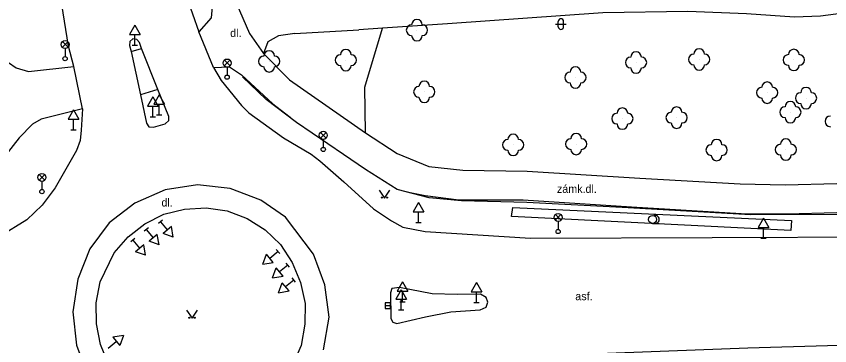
# Model space of a CAD drawing. Extents: x -737812 to -729375, y -1123000 to -1115500.
# Drawn here: x -736374.5 to -736298.3, y -1118850.5 to -1118819.7 of the extents above; entities that cross this region are included whole.
import ezdxf

# ---------------------------------------------------------------- set-up
doc = ezdxf.new("R2010")
doc.units = 0
for name, color, linetype in [('Doplněk polohopisu', 7, 'Continuous'), ('Doplňkové značky', 7, 'Continuous'), ('Hranice - ploty_ zdi', 7, 'Continuous'), ('Komunikace', 7, 'Continuous'), ('Pomocné popisy', 7, 'Continuous'), ('Povr_ zn_ inž_ sítí - el_', 7, 'Continuous'), ('Povr_ zn_ inž_ sítí - kan_', 7, 'Continuous'), ('Zeleň', 7, 'Continuous'), ('Značky druhů pozemků', 7, 'Continuous')]:
    doc.layers.add(name, color=color, linetype=linetype)

msp = doc.modelspace()

# ---------------------------------------------------------------- linework, layer by layer
at = {"layer": 'Doplněk polohopisu'}
msp.add_line((-736348.38, -1118821.28), (-736342.39, -1118820.93), dxfattribs=at)
for points in [[(-736363.74, -1118772.82), (-736362.17, -1118773.42), (-736361.7, -1118774.84), (-736361.12, -1118787.31), (-736360.51, -1118795.46), (-736359.41, -1118805.25), (-736357.89, -1118812.76), (-736356.14, -1118818.76), (-736356.22, -1118819.81), (-736357.38, -1118821.11)], [(-736353.88, -1118818.39), (-736352.63, -1118821.27), (-736351.33, -1118823.14)], [(-736293.6, -1118818.93), (-736299.12, -1118819.65), (-736301.56, -1118819.73), (-736306.07, -1118819.43), (-736311.56, -1118819.22), (-736319.54, -1118819.35), (-736334.08, -1118820.36), (-736340.18, -1118820.78), (-736342.39, -1118820.93)], [(-736348.38, -1118821.28), (-736349.92, -1118821.48), (-736350.93, -1118822.06), (-736351.33, -1118823.14), (-736348.9, -1118825.62), (-736341.77, -1118830.57), (-736338.8, -1118832.51), (-736335.83, -1118833.71), (-736332.65, -1118834.06), (-736326.63, -1118834.17), (-736316.08, -1118834.82), (-736306.66, -1118835.35), (-736302.44, -1118835.43), (-736297.6, -1118835.31)], [(-736356, -1118824.46), (-736354.51, -1118824.4), (-736353.38, -1118825.14), (-736350.47, -1118827.87), (-736348.83, -1118829.09)], [(-736337.89, -1118836.1), (-736336.17, -1118836.45), (-736333.02, -1118836.83), (-736326.99, -1118836.85), (-736316.86, -1118837.49), (-736306.56, -1118838.12), (-736302.32, -1118838.16), (-736297.61, -1118838.04), (-736294.02, -1118837.83)]]:
    msp.add_lwpolyline(points, dxfattribs=at)
at = {"layer": 'Doplňkové značky'}
for p, q in [((-736363.39, -1118820.494), (-736363.89, -1118821.36)), ((-736363.39, -1118820.494), (-736362.89, -1118821.36)), ((-736363.89, -1118821.36), (-736362.89, -1118821.36)), ((-736363.39, -1118822.36), (-736363.39, -1118821.36)), ((-736363.64, -1118822.36), (-736363.14, -1118822.36)), ((-736361.69, -1118827.194), (-736362.19, -1118828.06)), ((-736361.69, -1118827.194), (-736361.19, -1118828.06)), ((-736361.1, -1118827.014), (-736361.6, -1118827.88)), ((-736361.1, -1118827.014), (-736360.6, -1118827.88)), ((-736362.19, -1118828.06), (-736361.19, -1118828.06)), ((-736361.69, -1118829.06), (-736361.69, -1118828.06)), ((-736361.6, -1118827.88), (-736360.6, -1118827.88)), ((-736361.1, -1118828.88), (-736361.1, -1118827.88)), ((-736369.14, -1118828.424), (-736369.64, -1118829.29)), ((-736369.14, -1118828.424), (-736368.64, -1118829.29)), ((-736361.94, -1118829.06), (-736361.44, -1118829.06)), ((-736361.35, -1118828.88), (-736360.85, -1118828.88)), ((-736369.64, -1118829.29), (-736368.64, -1118829.29)), ((-736369.14, -1118830.29), (-736369.14, -1118829.29)), ((-736369.39, -1118830.29), (-736368.89, -1118830.29)), ((-736336.81, -1118837.094), (-736337.31, -1118837.96)), ((-736336.81, -1118837.094), (-736336.31, -1118837.96)), ((-736337.31, -1118837.96), (-736336.31, -1118837.96)), ((-736336.81, -1118838.96), (-736336.81, -1118837.96)), ((-736360.798, -1118838.739), (-736361.182, -1118839.061)), ((-736360.99, -1118838.9), (-736360.347, -1118839.666)), ((-736337.06, -1118838.96), (-736336.56, -1118838.96)), ((-736304.49, -1118838.554), (-736304.99, -1118839.42)), ((-736304.49, -1118838.554), (-736303.99, -1118839.42)), ((-736362.118, -1118839.469), (-736362.502, -1118839.791)), ((-736362.31, -1118839.63), (-736361.667, -1118840.396)), ((-736359.964, -1118839.345), (-736360.73, -1118839.987)), ((-736359.791, -1118840.329), (-736359.964, -1118839.345)), ((-736304.99, -1118839.42), (-736303.99, -1118839.42)), ((-736304.49, -1118840.42), (-736304.49, -1118839.42)), ((-736363.388, -1118840.449), (-736363.772, -1118840.771)), ((-736361.284, -1118840.075), (-736362.05, -1118840.717)), ((-736361.111, -1118841.059), (-736361.284, -1118840.075)), ((-736359.791, -1118840.329), (-736360.73, -1118839.987)), ((-736304.74, -1118840.42), (-736304.24, -1118840.42)), ((-736363.58, -1118840.61), (-736362.937, -1118841.376)), ((-736362.554, -1118841.055), (-736363.32, -1118841.697)), ((-736362.381, -1118842.039), (-736362.554, -1118841.055)), ((-736361.111, -1118841.059), (-736362.05, -1118840.717)), ((-736362.381, -1118842.039), (-736363.32, -1118841.697)), ((-736351.399, -1118842.879), (-736351.057, -1118841.94)), ((-736350.415, -1118842.706), (-736351.057, -1118841.94)), ((-736349.97, -1118841.68), (-736350.736, -1118842.323)), ((-736349.809, -1118841.872), (-736350.131, -1118841.488)), ((-736351.399, -1118842.879), (-736350.415, -1118842.706)), ((-736348.889, -1118843.142), (-736349.211, -1118842.758)), ((-736350.479, -1118844.149), (-736350.137, -1118843.21)), ((-736349.495, -1118843.976), (-736350.137, -1118843.21)), ((-736349.05, -1118842.95), (-736349.816, -1118843.593)), ((-736350.479, -1118844.149), (-736349.495, -1118843.976)), ((-736348.49, -1118844.35), (-736349.256, -1118844.993)), ((-736348.329, -1118844.542), (-736348.651, -1118844.158)), ((-736349.919, -1118845.549), (-736349.577, -1118844.61)), ((-736348.935, -1118845.376), (-736349.577, -1118844.61)), ((-736338.31, -1118844.534), (-736338.81, -1118845.4)), ((-736338.31, -1118844.534), (-736337.81, -1118845.4)), ((-736331.37, -1118844.584), (-736331.87, -1118845.45)), ((-736331.37, -1118844.584), (-736330.87, -1118845.45)), ((-736349.919, -1118845.549), (-736348.935, -1118845.376)), ((-736338.43, -1118845.284), (-736338.93, -1118846.15)), ((-736338.81, -1118845.4), (-736337.81, -1118845.4)), ((-736338.43, -1118845.284), (-736337.93, -1118846.15)), ((-736338.31, -1118846.4), (-736338.31, -1118845.4)), ((-736331.87, -1118845.45), (-736330.87, -1118845.45)), ((-736331.37, -1118846.45), (-736331.37, -1118845.45)), ((-736338.93, -1118846.15), (-736337.93, -1118846.15)), ((-736338.56, -1118846.4), (-736338.06, -1118846.4)), ((-736338.43, -1118847.15), (-736338.43, -1118846.15)), ((-736331.62, -1118846.45), (-736331.12, -1118846.45)), ((-736338.68, -1118847.15), (-736338.18, -1118847.15)), ((-736364.461, -1118849.541), (-736365.445, -1118849.714)), ((-736364.461, -1118849.541), (-736364.803, -1118850.48)), ((-736365.89, -1118850.74), (-736365.124, -1118850.097)), ((-736365.445, -1118849.714), (-736364.803, -1118850.48))]:
    msp.add_line(p, q, dxfattribs=at)
at = {"layer": 'Hranice - ploty_ zdi'}
msp.add_lwpolyline([(-736257.61, -1118836.62), (-736269.61, -1118837), (-736277.11, -1118837.34), (-736284.61, -1118837.65), (-736296.74, -1118838.22), (-736305.7, -1118838.25), (-736317.73, -1118837.57), (-736326.64, -1118837.1), (-736332.77, -1118836.93), (-736335.81, -1118836.67), (-736338.81, -1118835.87), (-736341.78, -1118834.01), (-736343.82, -1118832.6), (-736348.23, -1118829.6), (-736351.07, -1118827.44), (-736353.29, -1118825.33)], dxfattribs=at)
at = {"layer": 'Komunikace'}
for points in [[(-736369.11, -1118824.37), (-736369.61, -1118822.47), (-736370.7, -1118815.58), (-736371.33, -1118808.54), (-736372.13, -1118790.51), (-736372.32, -1118789.04), (-736373.08, -1118787.31), (-736374.25, -1118786.25), (-736375.2, -1118785.92), (-736376.18, -1118785.72), (-736378.2, -1118785.78)], [(-736360.17, -1118812.39), (-736359.18, -1118816.04), (-736357.38, -1118821.11)], [(-736376.69, -1118816.86), (-736376.7, -1118820.86), (-736376.6, -1118821.96), (-736376.14, -1118823.06), (-736375.21, -1118823.98), (-736374.5, -1118824.48), (-736373.36, -1118824.84), (-736369.11, -1118824.37)], [(-736356, -1118824.46), (-736357.38, -1118821.11)], [(-736363.74, -1118822.95), (-736362.76, -1118822.69), (-736362.94, -1118822.12), (-736363.21, -1118821.82), (-736363.57, -1118821.77), (-736363.87, -1118822.01), (-736363.89, -1118822.39), (-736363.74, -1118822.95)], [(-736363.74, -1118822.95), (-736362.87, -1118827)], [(-736361.22, -1118826.5), (-736362.76, -1118822.69)], [(-736368.29, -1118828.31), (-736369.11, -1118824.37)], [(-736356, -1118824.46), (-736355.31, -1118825.68)], [(-736355.31, -1118825.68), (-736353.4, -1118828), (-736352.7, -1118828.71), (-736349.46, -1118831.04), (-736346.85, -1118832.56), (-736346.04, -1118833.2), (-736343.79, -1118835.17), (-736341.01, -1118837.68), (-736339.35, -1118838.81), (-736338.26, -1118839.41), (-736336.17, -1118839.81), (-736326.31, -1118840.44)], [(-736362.87, -1118827), (-736362.28, -1118829.67), (-736362.06, -1118830), (-736361.65, -1118830.04), (-736360.53, -1118829.73), (-736360.2, -1118829.43), (-736360.2, -1118829.03), (-736361.22, -1118826.5), (-736362.87, -1118827)], [(-736368.29, -1118828.31), (-736372.18, -1118829.29), (-736372.98, -1118829.76), (-736374.24, -1118831.04), (-736375.56, -1118832.74), (-736376.83, -1118834.73), (-736378.19, -1118837.45), (-736378.76, -1118839.5), (-736378.81, -1118841.29)], [(-736368.29, -1118828.31), (-736368.41, -1118830.33), (-736368.52, -1118831.3), (-736368.86, -1118832.23), (-736370.84, -1118835.71), (-736372.06, -1118837.33), (-736373.5, -1118838.72), (-736376.06, -1118840.27), (-736377.91, -1118841.08), (-736378.81, -1118841.29)], [(-736345.7, -1118850.88), (-736345.19, -1118847.83), (-736345.57, -1118844.8), (-736346.63, -1118841.94), (-736349.28, -1118838.46), (-736351.57, -1118836.87), (-736354.45, -1118835.77), (-736357.52, -1118835.45), (-736360.55, -1118835.9), (-736363.39, -1118837.14), (-736365.79, -1118838.99), (-736367.61, -1118841.44), (-736368.74, -1118844.28), (-736369.21, -1118847.32), (-736368.86, -1118850.46), (-736367.92, -1118852.99)], [(-736365.87, -1118852.24), (-736366.59, -1118850.39), (-736366.99, -1118848.45), (-736367, -1118846.5), (-736366.63, -1118844.52), (-736365.33, -1118841.82), (-736364.02, -1118840.31), (-736362.44, -1118839.1), (-736360.67, -1118838.19), (-736358.73, -1118837.71), (-736356.71, -1118837.58), (-736354.74, -1118837.87), (-736352.87, -1118838.59), (-736351.18, -1118839.66), (-736349.73, -1118841.03), (-736348.63, -1118842.7), (-736347.86, -1118844.57), (-736347.42, -1118846.54), (-736347.46, -1118848.48), (-736347.8, -1118850.48), (-736348.6, -1118852.32)], [(-736326.31, -1118840.44), (-736309.28, -1118840.36)], [(-736309.28, -1118840.36), (-736293.27, -1118840.3)], [(-736338.6, -1118845.05), (-736339.29, -1118845.15), (-736339.42, -1118845.54), (-736339.39, -1118847.96), (-736339.21, -1118848.31), (-736338.83, -1118848.42), (-736336.16, -1118847.79), (-736333.79, -1118847.34), (-736331.03, -1118847.14), (-736330.48, -1118846.9), (-736330.31, -1118846.41), (-736330.46, -1118845.98), (-736331.01, -1118845.69), (-736333.18, -1118845.7), (-736335.51, -1118845.65), (-736338.6, -1118845.05)], [(-736277.14, -1118849.89), (-736305.93, -1118850.72), (-736320.74, -1118851.28)]]:
    msp.add_lwpolyline(points, dxfattribs=at)
at = {"layer": 'Povr_ zn_ inž_ sítí - el_'}
for p, q in [((-736370.184, -1118822.568), (-736369.656, -1118822.04)), ((-736369.648, -1118822.565), (-736370.176, -1118822.036)), ((-736369.92, -1118822.68), (-736369.92, -1118823.43)), ((-736355.004, -1118824.298), (-736354.476, -1118823.77)), ((-736354.468, -1118824.295), (-736354.996, -1118823.766)), ((-736354.74, -1118824.41), (-736354.74, -1118825.16)), ((-736345.994, -1118831.068), (-736345.466, -1118830.54)), ((-736345.458, -1118831.065), (-736345.986, -1118830.536)), ((-736345.73, -1118831.18), (-736345.73, -1118831.93)), ((-736372.354, -1118835.008), (-736371.826, -1118834.48)), ((-736371.818, -1118835.005), (-736372.346, -1118834.476)), ((-736372.09, -1118835.12), (-736372.09, -1118835.87)), ((-736323.984, -1118838.748), (-736323.456, -1118838.22)), ((-736323.448, -1118838.745), (-736323.976, -1118838.216)), ((-736323.72, -1118838.86), (-736323.72, -1118839.61))]:
    msp.add_line(p, q, dxfattribs=at)
for centre, radius in [((-736369.92, -1118822.305), 0.375), ((-736369.92, -1118823.63), 0.2), ((-736354.74, -1118824.035), 0.375), ((-736354.74, -1118825.36), 0.2), ((-736345.73, -1118830.805), 0.375), ((-736345.73, -1118832.13), 0.2), ((-736372.09, -1118834.745), 0.375), ((-736372.09, -1118836.07), 0.2), ((-736323.72, -1118838.485), 0.375), ((-736323.72, -1118839.81), 0.2)]:
    msp.add_circle(centre, radius, dxfattribs=at)
at = {"layer": 'Povr_ zn_ inž_ sítí - kan_'}
msp.add_line((-736339.92, -1118846.75), (-736339.42, -1118846.75), dxfattribs=at)
msp.add_lwpolyline([(-736339.92, -1118847.001), (-736339.42, -1118847.001), (-736339.42, -1118846.5), (-736339.92, -1118846.5)], close=True, dxfattribs=at)
at = {"layer": 'Zeleň'}
for points in [[(-736341.77, -1118830.57), (-736341.82, -1118826.31), (-736340.18, -1118820.78)], [(-736327.98, -1118837.57), (-736301.84, -1118838.78), (-736301.91, -1118839.72), (-736328.1, -1118838.41), (-736327.98, -1118837.57)]]:
    msp.add_lwpolyline(points, dxfattribs=at)
for centre in [(-736336.95, -1118820.96), (-736343.62, -1118823.76), (-736310.51, -1118823.7), (-736301.64, -1118823.75), (-736350.8, -1118823.88), (-736316.42, -1118823.99), (-736322.1, -1118825.39), (-736336.26, -1118826.73), (-736304.13, -1118826.81), (-736300.49, -1118827.32), (-736301.96, -1118828.64), (-736317.7, -1118829.24), (-736312.62, -1118829.15), (-736327.93, -1118831.7), (-736322.03, -1118831.62), (-736308.87, -1118832.18), (-736302.38, -1118832.14)]:
    msp.add_circle(centre, 0.0005, dxfattribs=at)
for centre, start, end in [((-736336.95, -1118820.46), 0, 179.99999), ((-736337.45, -1118820.96), 89.99999, 269.99999), ((-736336.45, -1118820.96), 270, 89.99999), ((-736336.95, -1118821.46), 179.99999, 359.99999), ((-736350.8, -1118823.38), 0, 179.99999), ((-736343.62, -1118823.26), 0, 179.99999), ((-736316.42, -1118823.49), 0, 179.99999), ((-736310.51, -1118823.2), 0, 179.99999), ((-736301.64, -1118823.25), 0, 179.99999), ((-736351.3, -1118823.88), 89.99999, 269.99999), ((-736350.3, -1118823.88), 270, 89.99999), ((-736344.12, -1118823.76), 89.99999, 269.99999), ((-736343.12, -1118823.76), 270, 89.99999), ((-736316.92, -1118823.99), 89.99999, 269.99999), ((-736315.92, -1118823.99), 270, 89.99999), ((-736311.01, -1118823.7), 89.99999, 269.99999), ((-736310.01, -1118823.7), 270, 89.99999), ((-736302.14, -1118823.75), 89.99999, 269.99999), ((-736301.14, -1118823.75), 270, 89.99999), ((-736350.8, -1118824.38), 179.99999, 359.99999), ((-736343.62, -1118824.26), 179.99999, 359.99999), ((-736322.1, -1118824.89), 0, 179.99999), ((-736316.42, -1118824.49), 179.99999, 359.99999), ((-736310.51, -1118824.2), 179.99999, 359.99999), ((-736301.64, -1118824.25), 179.99999, 359.99999), ((-736322.6, -1118825.39), 89.99999, 269.99999), ((-736321.6, -1118825.39), 270, 89.99999), ((-736336.26, -1118826.23), 0, 179.99999), ((-736322.1, -1118825.89), 179.99999, 359.99999), ((-736304.13, -1118826.31), 0, 179.99999), ((-736336.76, -1118826.73), 89.99999, 269.99999), ((-736335.76, -1118826.73), 270, 89.99999), ((-736304.63, -1118826.81), 89.99999, 269.99999), ((-736303.63, -1118826.81), 270, 89.99999), ((-736300.99, -1118827.32), 89.99999, 269.99999), ((-736300.49, -1118826.82), 0, 179.99999), ((-736299.99, -1118827.32), 270, 89.99999), ((-736336.26, -1118827.23), 179.99999, 359.99999), ((-736304.13, -1118827.31), 179.99999, 359.99999), ((-736317.7, -1118828.74), 0, 179.99999), ((-736312.62, -1118828.65), 0, 179.99999), ((-736302.46, -1118828.64), 89.99999, 269.99999), ((-736301.96, -1118828.14), 0, 179.99999), ((-736301.46, -1118828.64), 270, 89.99999), ((-736300.49, -1118827.82), 179.99999, 359.99999), ((-736318.2, -1118829.24), 89.99999, 269.99999), ((-736317.2, -1118829.24), 270, 89.99999), ((-736313.12, -1118829.15), 89.99999, 269.99999), ((-736312.12, -1118829.15), 270, 89.99999), ((-736298.21, -1118829.5), 89.99999, 269.99999), ((-736317.7, -1118829.74), 179.99999, 359.99999), ((-736312.62, -1118829.65), 179.99999, 359.99999), ((-736301.96, -1118829.14), 179.99999, 359.99999), ((-736322.03, -1118831.12), 0, 179.99999), ((-736328.43, -1118831.7), 89.99999, 269.99999), ((-736327.93, -1118831.2), 0, 179.99999), ((-736327.43, -1118831.7), 270, 89.99999), ((-736322.53, -1118831.62), 89.99999, 269.99999), ((-736321.53, -1118831.62), 270, 89.99999), ((-736308.87, -1118831.68), 0, 179.99999), ((-736302.38, -1118831.64), 0, 179.99999), ((-736322.03, -1118832.12), 179.99999, 359.99999), ((-736309.37, -1118832.18), 89.99999, 269.99999), ((-736308.37, -1118832.18), 270, 89.99999), ((-736302.88, -1118832.14), 89.99999, 269.99999), ((-736301.88, -1118832.14), 270, 89.99999), ((-736327.93, -1118832.2), 179.99999, 359.99999), ((-736308.87, -1118832.68), 179.99999, 359.99999), ((-736302.38, -1118832.64), 179.99999, 359.99999)]:
    msp.add_arc(centre, 0.5, start, end, dxfattribs=at)
at = {"layer": 'Značky druhů pozemků'}
for p, q in [((-736323.96, -1118820.39), (-736322.96, -1118820.39)), ((-736323.71, -1118820.64), (-736323.71, -1118820.14)), ((-736323.21, -1118820.64), (-736323.21, -1118820.14)), ((-736314.87, -1118839.055), (-736314.245, -1118839.055))]:
    msp.add_line(p, q, dxfattribs=at)
for points in [[(-736340.5, -1118835.93), (-736340, -1118836.68), (-736339.5, -1118835.93)], [(-736358.53, -1118847.18), (-736358.03, -1118847.93), (-736357.53, -1118847.18)]]:
    msp.add_lwpolyline(points, dxfattribs=at)
for centre, radius in [((-736340.25, -1118836.63), 0.05), ((-736339.75, -1118836.63), 0.05), ((-736314.87, -1118838.68), 0.375), ((-736358.28, -1118847.88), 0.05), ((-736357.78, -1118847.88), 0.05)]:
    msp.add_circle(centre, radius, dxfattribs=at)
for centre, radius, start, end in [((-736323.46, -1118820.14), 0.25, 0, 179.99999), ((-736323.46, -1118820.64), 0.25, 179.99999, 359.99999), ((-736314.62, -1118838.68), 0.375, 249.49437, 109.04743)]:
    msp.add_arc(centre, radius, start, end, dxfattribs=at)

# ---------------------------------------------------------------- texts
at = {"layer": 'Pomocné popisy'}
for s, p in [('dl.', (-736354.45, -1118821.6)), ('zámk.dl.', (-736323.83, -1118836.19)), ('dl.', (-736360.89, -1118837.47)), ('asf.', (-736322.11, -1118846.24))]:
    msp.add_text(s, height=0.75, dxfattribs=at).set_placement(p)

doc.saveas('drawing.dxf')
